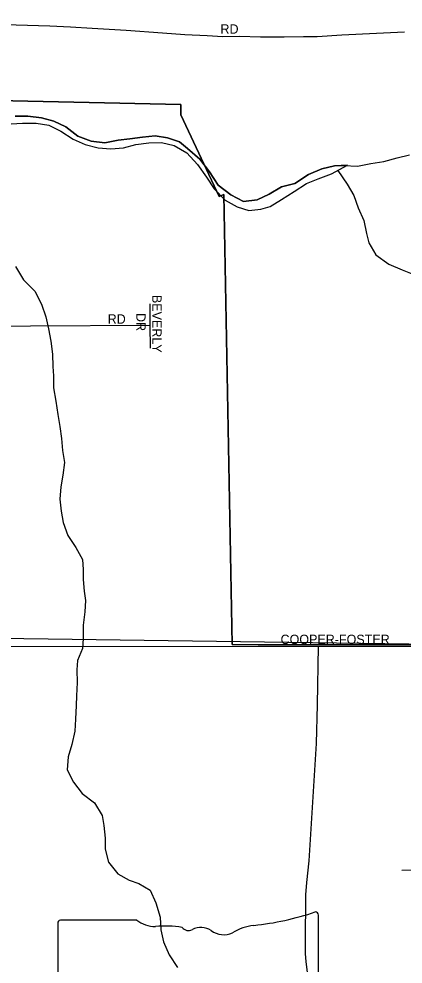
# Model space of a CAD drawing. Extents: x 1857828 to 2277390, y 930619 to 1324581.
# Drawn here: x 2044446 to 2046499, y 1243739 to 1248787 of the extents above; entities that cross this region are included whole.
import ezdxf

# ---------------------------------------------------------------- set-up
doc = ezdxf.new("R2010")
doc.units = 0
for name, color, linetype in [('GM_X_City_Street', 7, 'Continuous'), ('GM_X_City_Street_Text', 7, 'Continuous'), ('GM_X_Corporation', 7, 'Continuous'), ('GM_X_Minor_River', 7, 'Continuous'), ('GM_X_State_Shield', 7, 'Continuous'), ('GM_X_Township', 7, 'Continuous')]:
    doc.layers.add(name, color=color, linetype=linetype)

msp = doc.modelspace()

# ---------------------------------------------------------------- linework, layer by layer
at = {"layer": 'GM_X_City_Street'}
for points in [[(2043350.7, 1248787.4), (2044611.9, 1248750.8), (2044722.4, 1248744.7), (2044836.9, 1248738.6), (2045019.6, 1248726.5), (2045214.4, 1248712.3), (2045333, 1248704.3), (2045451.4, 1248698.2), (2045535.8, 1248694.1), (2045624.1, 1248696.1), (2045736.6, 1248692.1), (2045863.1, 1248692), (2045967.6, 1248694), (2046039.8, 1248693.9), (2046172.4, 1248701.9), (2046357.1, 1248711.9), (2046505.7, 1248717.9)], [(2045148.6, 1247028.3), (2045148.5, 1247150.8), (2045148.5, 1247265.3)], [(2043495.1, 1247145), (2044508.5, 1247148.6)], [(2044508.5, 1247148.6), (2044508.5, 1247148.6), (2045148.5, 1247150.8)], [(2044109.6, 1245435.8), (2045724.6, 1245437.4), (2045724.6, 1245437.4)], [(2045724.6, 1245437.4), (2046047.6, 1245437.7), (2047428.7, 1245437.7), (2047819.9, 1245432.5)], [(2046253.2, 1242693.7), (2046253.6, 1242718.8), (2046251.5, 1242771), (2046247.4, 1242825.3), (2046235.3, 1242869.5), (2046199, 1242955.9), (2046138.7, 1243062.4), (2046082.3, 1243174.9), (2046054.1, 1243231.2), (2046042, 1243257.3), (2046036, 1243289.4), (2046025.9, 1243343.7), (2046003.1, 1243567.6), (2045989.3, 1243681.2), (2045981.2, 1243751.5), (2045977.2, 1243795.7), (2045977.1, 1243849.9), (2045978.8, 1244109.1), (2045984.8, 1244175.4), (2045996.7, 1244289.9), (2046036.1, 1244916.7), (2046041.9, 1245123.7), (2046047.6, 1245437.7)], [(2046492.3, 1244240.6), (2047031.8, 1244245.6), (2047398.8, 1244249.1), (2047432.8, 1244249.3), (2047448.9, 1244253.5), (2047470.8, 1244267.7)]]:
    msp.add_lwpolyline(points, dxfattribs=at)
at = {"layer": 'GM_X_Corporation'}
for points in [[(2041173.8, 1243023.7), (2041204.6, 1244682.4), (2041878.4, 1244680.2), (2042118.2, 1245463.4), (2042906.5, 1245477.2), (2042940.9, 1248381.2), (2045312.3, 1248330.5), (2045311.9, 1248274.3), (2045517.1, 1247839.4), (2045542.1, 1247849.4), (2045585.5, 1245446.5), (2054308.1, 1245432.5), (2054294.5, 1245185.5), (2054519.4, 1244972.1), (2052959.6, 1243661.5)], [(2056500.8, 1242993.4), (2056510.7, 1244947.1), (2056066.9, 1244928.5), (2056051.7, 1245429), (2055035.1, 1245417.6), (2054746.2, 1245417.9), (2054758.4, 1245204), (2054519.4, 1244972.1), (2054294.5, 1245185.5), (2054308.1, 1245432.5), (2045585.5, 1245446.5), (2045542.1, 1247849.4), (2045517.1, 1247839.4), (2045311.9, 1248274.3), (2045312.3, 1248330.5), (2042940.9, 1248381.2), (2042906.5, 1245477.2), (2042118.2, 1245463.4), (2041878.4, 1244680.2), (2041204.6, 1244682.4), (2041173.8, 1243023.7)]]:
    msp.add_lwpolyline(points, dxfattribs=at)
at = {"layer": 'GM_X_Minor_River'}
for points in [[(2046202.5, 1248005.7), (2046132.6, 1248002.4), (2046064.5, 1247985.9), (2045994.4, 1247957.2), (2045920.6, 1247908.5), (2045848.5, 1247889.9), (2045782.6, 1247851.3), (2045718.6, 1247820.7), (2045646.4, 1247812.2), (2045577.8, 1247847.9), (2045511.1, 1247899.7), (2045464.3, 1247969.7), (2045413.6, 1248037.7), (2045346.8, 1248095.5), (2045304.4, 1248131.4), (2045239.9, 1248153), (2045173.6, 1248162.6), (2045107.4, 1248156.1), (2045039.2, 1248147.6), (2044977.1, 1248139.2), (2044904.9, 1248124.6), (2044832.6, 1248134.2), (2044762, 1248161.8), (2044697.4, 1248211.6), (2044632.9, 1248241.3), (2044566.5, 1248258.9), (2044494.1, 1248268.5), (2044425.9, 1248268)], [(2044425.9, 1248268), (2044494.1, 1248268.5), (2044566.5, 1248258.9), (2044632.9, 1248241.3), (2044697.4, 1248211.6), (2044762, 1248161.8), (2044832.6, 1248134.2), (2044904.9, 1248124.6), (2044977.1, 1248139.2), (2045039.2, 1248147.6), (2045107.4, 1248156.1), (2045173.6, 1248162.6), (2045239.9, 1248153), (2045304.4, 1248131.4), (2045346.8, 1248095.5), (2045413.6, 1248037.7), (2045464.3, 1247969.7), (2045511.1, 1247899.7), (2045577.8, 1247847.9), (2045646.4, 1247812.2), (2045718.6, 1247820.7), (2045782.6, 1247851.3), (2045848.5, 1247889.9), (2045920.6, 1247908.5), (2045994.4, 1247957.2), (2046064.5, 1247985.9), (2046132.6, 1248002.4), (2046182.8, 1248004.8)], [(2044404.1, 1248227.7), (2044466.3, 1248230.1), (2044538.6, 1248230.6), (2044607, 1248219), (2044669.5, 1248187.3), (2044736.1, 1248145.6), (2044800.6, 1248115.8), (2044869, 1248098.2), (2044937.3, 1248092.7), (2045005.5, 1248099.2), (2045071.6, 1248115.7), (2045139.8, 1248126.2), (2045208, 1248126.7), (2045276.4, 1248111.1), (2045343, 1248071.3), (2045399.8, 1248009.4), (2045448.5, 1247941.5), (2045489.2, 1247879.4), (2045547.9, 1247819.6), (2045612.5, 1247783.8), (2045674.9, 1247764.2), (2045739.1, 1247770.6), (2045789.1, 1247785), (2045849, 1247823.6), (2045916.9, 1247866.3), (2045982.8, 1247908.9), (2046044.8, 1247933.5), (2046116.9, 1247960.1), (2046202.5, 1248005.7)], [(2044404.1, 1248227.7), (2044466.3, 1248230.1), (2044538.6, 1248230.6), (2044607, 1248219), (2044669.5, 1248187.3), (2044736.1, 1248145.6), (2044800.6, 1248115.8), (2044869, 1248098.2), (2044937.3, 1248092.7), (2045005.5, 1248099.2), (2045071.6, 1248115.7), (2045139.8, 1248126.2), (2045208, 1248126.7), (2045276.4, 1248111.1), (2045343, 1248071.3), (2045399.8, 1248009.4), (2045448.5, 1247941.5), (2045489.2, 1247879.4), (2045547.9, 1247819.6), (2045612.5, 1247783.8), (2045674.9, 1247764.2), (2045739.1, 1247770.6), (2045789.1, 1247785), (2045849, 1247823.6), (2045916.9, 1247866.3), (2045982.8, 1247908.9), (2046044.8, 1247933.5), (2046116.9, 1247960.1), (2046199.3, 1248003.9)], [(2046182.8, 1248004.8), (2046255.1, 1248001.2), (2046327.2, 1248015.8), (2046395.4, 1248026.3), (2046467.5, 1248044.9), (2046533.6, 1248061.4)], [(2046150.8, 1247978.1), (2046199.7, 1247904.4), (2046236.3, 1247844.4), (2046259, 1247778.2), (2046289.7, 1247710.1), (2046304.3, 1247641.9), (2046316.8, 1247591.7), (2046353.5, 1247527.7), (2046422.1, 1247477.9), (2046494.7, 1247446.3), (2046557.1, 1247422.6)], [(2044428.7, 1247464.3), (2044471.5, 1247394.2), (2044532.2, 1247332.4), (2044567, 1247264.3), (2044589.6, 1247196.1), (2044604.2, 1247131.9), (2044616.8, 1247065.7), (2044625.4, 1246997.4), (2044628, 1246931.1), (2044630.5, 1246880.9), (2044631, 1246816.6), (2044643.7, 1246746.4), (2044654.3, 1246674.1), (2044664.9, 1246609.9), (2044673.5, 1246545.7), (2044680, 1246481.4), (2044690.6, 1246417.2), (2044681.2, 1246350.8), (2044669.6, 1246288.5), (2044664.2, 1246222.1), (2044672.8, 1246157.9), (2044683.3, 1246097.7), (2044708, 1246027.5), (2044750.7, 1245963.5), (2044785.4, 1245899.4), (2044789.9, 1245847.2), (2044790.3, 1245793), (2044794.9, 1245730.7), (2044801.3, 1245680.5), (2044797.8, 1245620.2), (2044790.4, 1245549.9), (2044789, 1245477.5), (2044785.4, 1245425.3), (2044759.9, 1245360.8), (2044756.3, 1245310.5), (2044756.9, 1245242.2), (2044753.5, 1245171.9), (2044751.9, 1245119.6), (2044748.5, 1245047.3), (2044745, 1244982.9), (2044729.6, 1244912.5), (2044710.1, 1244846.1), (2044704.7, 1244775.7), (2044737.3, 1244709.6), (2044784, 1244649.7), (2044850.7, 1244599.9), (2044891.4, 1244531.9), (2044899.9, 1244479.7), (2044906.5, 1244411.4), (2044907, 1244353.2), (2044925.7, 1244283), (2044974.4, 1244221), (2045034.9, 1244187.3), (2045087.3, 1244169.5), (2045147.8, 1244133.8), (2045178.5, 1244065.7), (2045201.2, 1243989.5), (2045203.8, 1243921.2), (2045218.4, 1243857), (2045249.1, 1243788.9), (2045293.9, 1243720.9)]]:
    msp.add_lwpolyline(points, dxfattribs=at)
at = {"layer": 'GM_X_State_Shield'}
for p, q in [((2045076, 1243973.7), (2044668.3, 1243973.7)), ((2046046.7, 1243447.1), (2046046.7, 1243999.9)), ((2044654.6, 1243955.5), (2044654.6, 1242898.9))]:
    msp.add_line(p, q, dxfattribs=at)
for centre, radius, start, end in [((2045550.8, 1245414.2), 1476.4, 275.8445, 288.9065), ((2046031.3, 1244002.2), 15.5, 351.8621, 97.738), ((2044670.5, 1243957.8), 16.1, 98.1301, 188.1301), ((2045173.1, 1244096.4), 156.4, 231.6195, 271.1119), ((2045224.9, 1243380.5), 561.6, 80.4867, 94.9883), ((2045352.4, 1243963.2), 45.1, 219.7921, 297.1024), ((2045418.7, 1243841.1), 93.8, 54.4667, 119.1411), ((2045539.8, 1244008.6), 112.9, 233.8562, 294.8282), ((2045739.1, 1243651), 297, 97.3462, 120.7689)]:
    msp.add_arc(centre, radius, start, end, dxfattribs=at)
at = {"layer": 'GM_X_Township'}
msp.add_lwpolyline([(2033259.1, 1245530.8), (2040171.3, 1245500.1), (2044086.4, 1245482.7), (2047428.7, 1245437.7), (2048393.3, 1245424.7), (2049746.1, 1245423.3), (2052912.6, 1245419.9), (2054746.2, 1245417.9), (2055035.1, 1245417.6), (2058630.9, 1245413.7), (2059071.3, 1245413.3), (2059253.6, 1245413.1), (2059943.6, 1245412.3), (2060681.7, 1245409), (2060647.3, 1243760.2), (2060635.3, 1243185.6)], dxfattribs=at)

# ---------------------------------------------------------------- texts
at = {"layer": 'GM_X_City_Street_Text'}
for s, rotation, p in [('RD', 0, (2045523.2, 1248708.5)), ('BEVERLY', 270, (2045158.6, 1247313.1)), ('RD', 0, (2044920.4, 1247159.5)), ('DR', 270, (2045073.5, 1247216.3)), ('COOPER-FOSTER', 0, (2045844.3, 1245448.1))]:
    msp.add_text(s, height=50, rotation=rotation, dxfattribs=at).set_placement(p)

doc.saveas('drawing.dxf')
